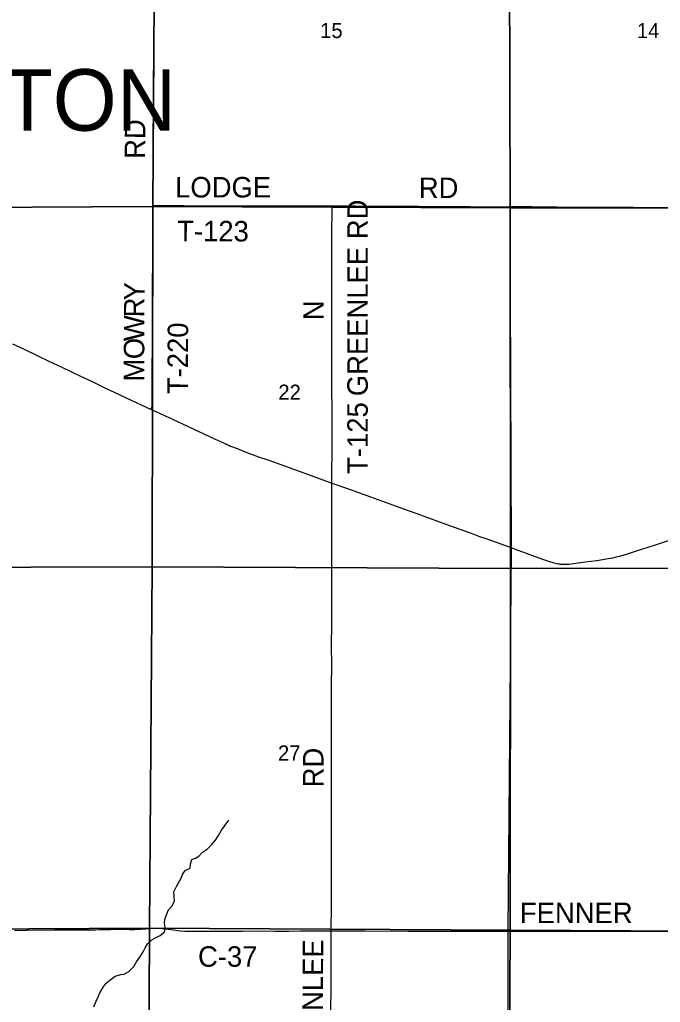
# Model space of a CAD drawing. Extents: x 0 to 680, y 0 to 440.
# Drawn here: x 376.75 to 408.03, y 309.11 to 357.09 of the extents above; entities that cross this region are included whole.
import ezdxf

# ---------------------------------------------------------------- set-up
doc = ezdxf.new("R2010")
doc.units = 0
for name, color, linetype in [('GM_X_County_Road', 7, 'Continuous'), ('GM_X_County_Road_Text', 7, 'Continuous'), ('GM_X_Minor_River', 7, 'Continuous'), ('GM_X_Section', 7, 'Continuous'), ('GM_X_Section_Text', 7, 'Continuous'), ('GM_X_State_Route', 7, 'Continuous'), ('GM_X_Township', 7, 'Continuous'), ('GM_X_Township_Road', 7, 'Continuous'), ('GM_X_Township_Road_Text', 7, 'Continuous'), ('GM_X_Township_Text', 7, 'Continuous')]:
    doc.layers.add(name, color=color, linetype=linetype)

msp = doc.modelspace()

# ---------------------------------------------------------------- linework, layer by layer
at = {"layer": 'GM_X_County_Road'}
for points in [[(376.495, 312.625), (377.098, 312.632), (378.433, 312.642), (379.539, 312.652), (379.769, 312.654), (380.01, 312.655), (380.306, 312.656), (380.459, 312.657), (380.645, 312.659), (380.787, 312.66), (380.973, 312.662), (381.181, 312.665), (381.773, 312.676), (382.112, 312.67), (382.352, 312.672), (382.472, 312.677), (382.527, 312.681), (382.679, 312.687), (382.907, 312.703), (383.169, 312.724), (383.311, 312.728), (383.509, 312.723), (383.706, 312.711), (383.881, 312.693), (384.142, 312.658), (384.575, 312.605), (384.803, 312.588), (384.999, 312.581), (385.24, 312.58), (385.644, 312.585), (385.918, 312.587), (386.827, 312.591), (387.626, 312.592), (388.36, 312.593), (389.214, 312.588), (389.881, 312.591), (390.462, 312.596), (390.845, 312.596), (391.62, 312.596), (391.96, 312.596)], [(391.96, 312.596), (393.615, 312.594), (395.719, 312.585), (398.138, 312.588), (400.303, 312.578), (400.744, 312.579)], [(400.744, 312.579), (403.316, 312.584), (405.025, 312.585), (407.055, 312.587), (408.479, 312.585), (409.547, 312.581)]]:
    msp.add_lwpolyline(points, dxfattribs=at)
at = {"layer": 'GM_X_Minor_River'}
msp.add_lwpolyline([(380.367, 308.888), (380.486, 309.173), (380.59, 309.406), (380.666, 309.578), (380.825, 309.85), (380.975, 310.041), (381.206, 310.238), (381.416, 310.381), (381.678, 310.463), (381.846, 310.487), (382.069, 310.617), (382.314, 310.86), (382.458, 311.085), (382.616, 311.323), (382.774, 311.575), (382.878, 311.767), (382.988, 311.966), (383.206, 312.169), (383.381, 312.26), (383.61, 312.369), (383.814, 312.553), (383.851, 312.733), (383.815, 312.988), (383.838, 313.155), (383.922, 313.387), (384.019, 313.62), (384.17, 313.804), (384.301, 314.043), (384.285, 314.277), (384.268, 314.499), (384.406, 314.764), (384.503, 314.936), (384.627, 315.175), (384.691, 315.347), (384.821, 315.552), (385.064, 315.662), (385.094, 315.875), (385.158, 316.082), (385.333, 316.146), (385.502, 316.25), (385.672, 316.434), (385.916, 316.597), (386.127, 316.821), (386.304, 317.025), (386.449, 317.256), (386.6, 317.508), (386.956, 317.997)], dxfattribs=at)
at = {"layer": 'GM_X_Section'}
for points in [[(383.359, 365.631), (383.25, 347.956), (365.579, 347.864), (365.595, 365.614)], [(383.359, 365.631), (400.649, 365.69), (400.699, 347.899), (383.25, 347.956)], [(418.311, 365.622), (418.342, 347.899), (400.699, 347.899), (400.649, 365.69)], [(365.579, 347.864), (383.25, 347.956), (383.211, 330.374), (365.453, 330.324)], [(400.699, 347.899), (400.718, 330.283), (383.211, 330.374), (383.25, 347.956)], [(400.699, 347.899), (418.342, 347.899), (418.362, 330.315), (400.718, 330.283)], [(383.211, 330.374), (383.083, 312.727), (365.398, 312.641), (365.453, 330.324)], [(383.211, 330.374), (400.718, 330.283), (400.691, 312.634), (383.083, 312.727)], [(418.362, 330.315), (418.332, 312.54), (400.691, 312.634), (400.718, 330.283)], [(365.398, 312.641), (383.083, 312.727), (383.007, 294.958), (365.804, 294.95), (365.357, 294.952)], [(400.691, 312.634), (400.595, 294.926), (383.474, 294.949), (383.007, 294.958), (383.083, 312.727)], [(400.691, 312.634), (418.332, 312.54), (418.177, 294.873), (400.962, 294.925), (400.595, 294.926)]]:
    msp.add_lwpolyline(points, close=True, dxfattribs=at)
at = {"layer": 'GM_X_State_Route'}
msp.add_lwpolyline([(376.39, 341.265), (376.934, 341.008), (377.633, 340.668), (378.168, 340.415), (378.8, 340.113), (379.712, 339.686), (380.315, 339.398), (380.976, 339.08), (381.569, 338.797), (381.976, 338.608), (383.174, 338.053), (383.397, 337.95), (384.242, 337.561), (384.976, 337.219), (386.257, 336.624), (386.705, 336.422), (386.776, 336.389), (386.861, 336.352), (386.951, 336.313), (387.047, 336.271), (387.141, 336.233), (387.373, 336.141), (387.844, 335.961), (388.408, 335.75), (388.862, 335.589), (390.088, 335.149), (390.571, 334.973), (390.984, 334.825), (391.995, 334.459), (392.704, 334.212), (393.883, 333.786), (394.769, 333.461), (395.717, 333.12), (396.137, 332.968), (396.571, 332.812), (397.374, 332.52), (398.187, 332.224), (398.785, 332.012), (399.196, 331.86), (399.506, 331.75), (400.186, 331.505), (400.773, 331.292), (400.937, 331.233), (402.277, 330.75), (402.618, 330.631), (402.775, 330.581), (402.903, 330.547), (402.969, 330.533), (403.033, 330.522), (403.095, 330.513), (403.154, 330.507), (403.216, 330.503), (403.275, 330.5), (403.341, 330.499), (403.407, 330.5), (403.481, 330.504), (403.561, 330.51), (403.791, 330.533), (404.377, 330.608), (404.918, 330.678), (405.202, 330.722), (405.475, 330.771), (405.702, 330.819), (405.892, 330.862), (406.037, 330.898), (406.208, 330.945), (406.369, 330.994), (406.805, 331.131), (407.733, 331.431), (408.674, 331.736)], dxfattribs=at)
at = {"layer": 'GM_X_Township'}
for points in [[(345.039, 401.013), (345.039, 295.02), (350.497, 294.965), (353.224, 294.93), (357.228, 294.973), (360.054, 294.917), (364.9, 294.96), (369.752, 294.899), (377.006, 294.87), (379.986, 294.818), (380.635, 294.822), (391.775, 294.926), (392.287, 294.912), (400.568, 294.878), (400.602, 312.614), (400.766, 331.273), (400.686, 347.788), (400.683, 361.148)], [(409.368, 294.878), (405.452, 294.857), (400.568, 294.878), (400.602, 312.614), (400.766, 331.273), (400.686, 347.788), (400.683, 361.148), (400.728, 378.698), (400.754, 388.691), (400.762, 391.895), (400.786, 400.996), (418.142, 400.971)]]:
    msp.add_lwpolyline(points, dxfattribs=at)
at = {"layer": 'GM_X_Township_Road'}
for points in [[(383.253, 348.011), (383.261, 349.199), (383.265, 349.834), (383.265, 350.316), (383.27, 351.116), (383.272, 351.543), (383.277, 352.561), (383.285, 353.908), (383.298, 355.365), (383.303, 356.296), (383.308, 356.942), (383.311, 357.466), (383.32, 358.946), (383.316, 359.49), (383.335, 361.114), (383.334, 361.303)], [(383.174, 338.053), (383.199, 338.146), (383.203, 338.162), (383.206, 338.177), (383.209, 338.195), (383.212, 338.213), (383.213, 338.231), (383.214, 338.247), (383.213, 338.784), (383.22, 340.022), (383.224, 341.128), (383.232, 342.158), (383.231, 343.271), (383.234, 344.14), (383.247, 345.279), (383.25, 346.045), (383.252, 347.053), (383.254, 347.611), (383.253, 347.918), (383.253, 348.011)], [(383.253, 348.011), (383.353, 348.01), (384.119, 348.006), (384.744, 348.006), (385.598, 348.003), (386.824, 348), (388.094, 347.999), (388.576, 347.999), (389.189, 347.998), (390.087, 347.994), (391.237, 347.995), (391.997, 347.998)], [(391.995, 334.459), (391.995, 335.019), (391.997, 335.993), (391.997, 336.431), (391.997, 336.628), (391.998, 336.793), (391.998, 336.99), (391.998, 337.527), (391.997, 337.987), (391.992, 339.115), (391.989, 339.903), (391.985, 340.933), (391.981, 341.304), (391.981, 341.83), (391.984, 342.504), (391.988, 343.494), (391.989, 345.553), (391.992, 346.538), (391.997, 347.964), (391.997, 347.998)], [(391.997, 347.998), (392.179, 347.999), (392.573, 347.995), (393.154, 347.99), (393.701, 347.983), (394.314, 347.977), (395.519, 347.977), (396.231, 347.972), (397.271, 347.969), (398.005, 347.962), (398.732, 347.958), (399.625, 347.955), (400.494, 347.955), (400.692, 347.956)], [(400.692, 347.956), (400.961, 347.956), (401.75, 347.959), (402.417, 347.951), (402.987, 347.948), (403.84, 347.938), (404.475, 347.934), (405.329, 347.928), (405.822, 347.926), (406.72, 347.925), (407.388, 347.922), (407.837, 347.921), (408.592, 347.917), (409.435, 347.92), (409.518, 347.92)], [(391.96, 312.596), (391.961, 312.675), (391.96, 312.939), (391.963, 313.563), (391.966, 314.363), (391.969, 315.436), (391.969, 316.225), (391.97, 317.18), (391.972, 317.824), (391.973, 318.317), (391.973, 318.985), (391.973, 319.872), (391.973, 320.814), (391.975, 323.031), (391.977, 324.055), (391.978, 324.449), (391.979, 324.843), (391.981, 325.314), (391.981, 325.533), (391.981, 325.784), (391.977, 326.299), (391.977, 326.627), (391.978, 326.833), (391.981, 327.246), (391.984, 327.79), (391.985, 327.899), (391.987, 328.481), (391.985, 329.242), (391.986, 329.46), (391.987, 329.602), (391.988, 330.467), (391.987, 331.847), (391.987, 332.394), (391.992, 333.489), (391.995, 334.459)], [(391.88, 294.94), (391.879, 295.017), (391.877, 295.488), (391.885, 296.287), (391.888, 297.218), (391.898, 298.554), (391.898, 299.441), (391.903, 299.952), (391.905, 300.544), (391.908, 301.746), (391.922, 304.213), (391.925, 304.894), (391.932, 305.715), (391.939, 306.646), (391.939, 308.804), (391.948, 309.712), (391.95, 309.986), (391.952, 310.161), (391.955, 310.676), (391.957, 311.092), (391.956, 311.917), (391.956, 312.472), (391.957, 312.536), (391.96, 312.596)]]:
    msp.add_lwpolyline(points, dxfattribs=at)

# ---------------------------------------------------------------- texts
at = {"layer": 'GM_X_County_Road_Text'}
for s, p in [('FENNER', (401.168, 312.977)), ('C-37', (385.454, 310.847))]:
    msp.add_text(s, height=1.0014, rotation=0, dxfattribs=at).set_placement(p)
at = {"layer": 'GM_X_Section_Text'}
for s, p in [('15', (391.416, 356.186)), ('14', (406.881, 356.183)), ('22', (389.375, 338.529)), ('27', (389.36, 320.915))]:
    msp.add_text(s, height=0.7377, rotation=0, dxfattribs=at).set_placement(p)
at = {"layer": 'GM_X_Township_Road_Text'}
for s, height, rotation, p in [('RD', 1.0014, 89.5015, (382.872, 350.284)), ('LODGE', 1.0014, 0, (384.337, 348.404)), ('RD', 1.0014, 0, (396.233, 348.375)), ('GREENLEE RD', 1.00136, 90.0043, (393.744, 338.702)), ('T-123', 1.0014, 359.7175, (384.435, 346.272)), ('Y', 1.001, 89.1403, (382.84, 343.367)), ('R', 1.001, 89.8166, (382.837, 342.548)), ('N', 1.001, 90, (391.595, 342.415)), ('W', 1.001, 89.8202, (382.833, 341.388)), ('T-220', 1.0014, 89.7228, (384.959, 338.801)), ('O', 1.001, 89.8197, (382.831, 340.507)), ('M', 1.001, 89.8198, (382.827, 339.42)), ('T-125', 1.0014, 90, (393.742, 334.91)), ('RD', 1.0014, 90, (391.581, 319.606)), ('GREENLEE', 1.0014, 89.7412, (391.536, 304.891))]:
    msp.add_text(s, height=height, rotation=rotation, dxfattribs=at).set_placement(p)
at = {"layer": 'GM_X_Township_Text'}
msp.add_text('NEWTON', height=3.0041, rotation=0, dxfattribs=at).set_placement((366.536, 351.664))

doc.saveas('drawing.dxf')
